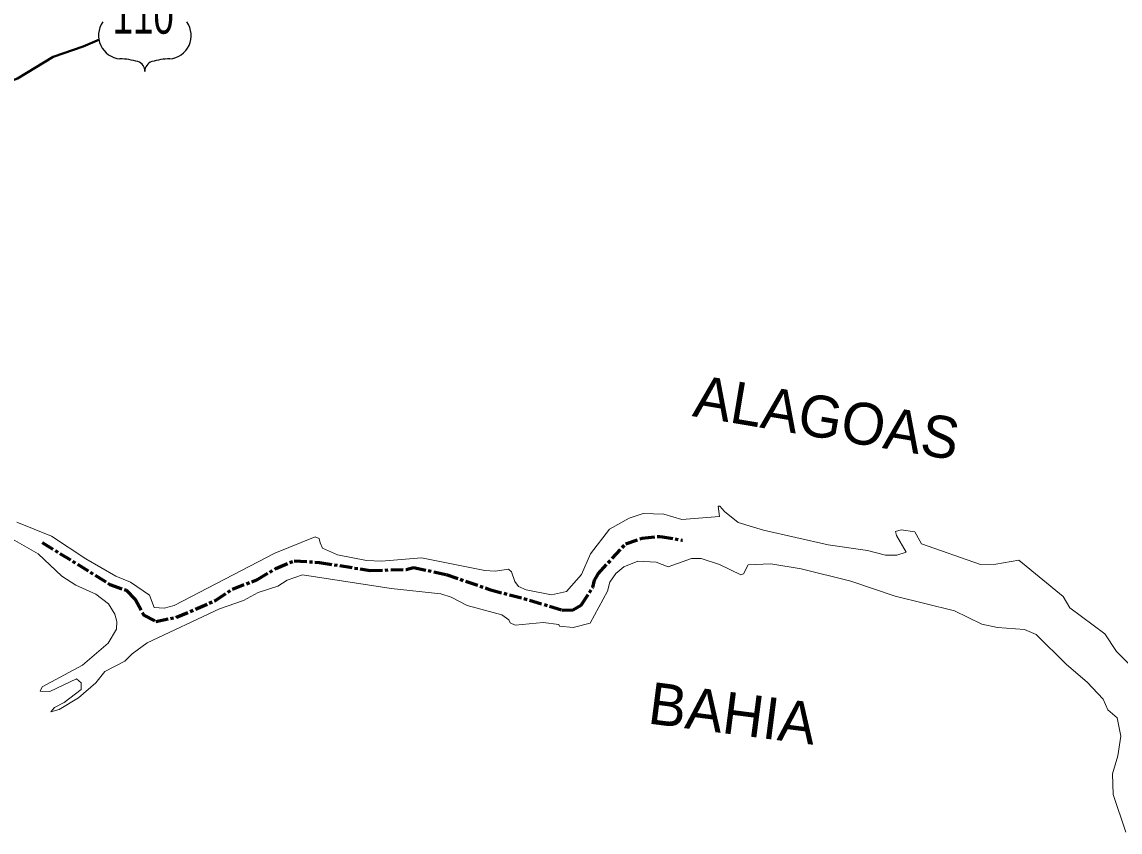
# Model space of a CAD drawing. Extents: x 553962 to 842807, y 8883888 to 9032388.
# Drawn here: x 591570 to 602069, y 8954076 to 8961821 of the extents above; entities that cross this region are included whole.
import ezdxf
from ezdxf.enums import TextEntityAlignment as Align

# ---------------------------------------------------------------- set-up
doc = ezdxf.new("R2010")
doc.units = 0
doc.header["$LTSCALE"] = 20
doc.linetypes.add('LONG_DASH_SHORT_DASH', pattern=[9.9, 6, -1.2, 1.5, -1.2])
for name, color, linetype, lineweight in [('12', 7, 'Continuous', 25), ('25', 7, 'Continuous', 13), ('48', 7, 'Continuous', 25), ('7', 7, 'LONG_DASH_SHORT_DASH', 60), ('9', 7, 'Continuous', 90)]:
    doc.layers.add(name, color=color, linetype=linetype, lineweight=lineweight)
doc.layers.add('42', color=7, linetype='Continuous')

msp = doc.modelspace()

# ---------------------------------------------------------------- linework, layer by layer
at = {"layer": '12', "lineweight": 40}
msp.add_lwpolyline([(587133.98, 8956453.82), (587843.6, 8957685.67), (587923.68, 8957988.54), (588169.93, 8958625.09), (588237, 8958904.66), (588304.08, 8959099.45), (588467.95, 8959448.93), (588578.92, 8959635.8), (588673.74, 8959750.13), (588777.5, 8959843.08), (589203.57, 8960089.65), (589393.36, 8960175.84), (589428.49, 8960178.47), (589560.11, 8960264.56), (589648.88, 8960297.2), (590059.42, 8960543.52), (591188.06, 8961101.38), (591408.73, 8961235.4), (591525.35, 8961280.93), (591868.66, 8961488.1), (592154.05, 8961587.25), (592311.07, 8961654.95)], dxfattribs=at)
at = {"layer": '25'}
for points in [[(602307.57, 8955528.74), (602034.64, 8955801.44), (601924.03, 8955971.43), (601588.52, 8956218.08), (601523.27, 8956327.36), (601101.62, 8956673.94), (600881.9, 8956635.93), (600732.9, 8956633.58), (600171.52, 8956830.74), (600105.74, 8956947.14), (599975.9, 8956965.85), (599923.17, 8956948.27), (599930.54, 8956911.98), (600022.55, 8956753.41), (599933.08, 8956722.47), (599825.2, 8956722.58), (599652.72, 8956767.83), (599276.6, 8956821.29), (598658.38, 8956963.01), (598417.24, 8957036.99), (598286.22, 8957141.31), (598243.22, 8957190.3), (598226.2, 8957190.3), (598238.13, 8957092.35), (597879.27, 8957064.58), (597707.09, 8957116.19), (597507.75, 8957122.35), (597374.12, 8957077.09), (597186.09, 8956972.37), (597004.93, 8956736.85), (596919.03, 8956537.29), (596774.82, 8956375.49), (596632.85, 8956343.57), (596391.17, 8956391.83), (596318.4, 8956424.66), (596280.91, 8956471.92), (596249.42, 8956564.04), (596220.37, 8956588.72), (596094.59, 8956570.67), (595996.55, 8956575.11), (595390.83, 8956696.71), (595007.12, 8956666.93), (594862.48, 8956673.62)], [(594862.48, 8956673.62), (594585.94, 8956725.47), (594444.6, 8956791.63), (594420.05, 8956840.55), (594411.46, 8956881.66), (594373.75, 8956897.2), (593986.54, 8956741.52), (593024.91, 8956242.56), (592929.88, 8956217.66), (592834.99, 8956222.84), (592789.71, 8956341.7), (592606.29, 8956465.88), (592465.6, 8956523.53), (592181.59, 8956687.12), (591853.37, 8956904.41), (591520.91, 8957037.44)], [(591390.77, 8956926.92), (591724.83, 8956737.15), (591949.38, 8956523.85), (592086.23, 8956435.09), (592274.8, 8956349.34), (592397.26, 8956258.05), (592456.45, 8956160.41), (592477.38, 8956090.33), (592474.49, 8956016.99), (592393.63, 8955882.53), (592147.62, 8955671.38), (591762.79, 8955464.89)], [(597003.94, 8956073.47), (597167.42, 8956377.64), (597189.2, 8956464.22), (597246.33, 8956548.83), (597323.63, 8956610.22), (597458.54, 8956666.43), (597633.62, 8956656.23), (597747.18, 8956610.07), (597972.11, 8956689.8), (598064.14, 8956689.8), (598239.66, 8956634.96), (598443.06, 8956534.1), (598468, 8956546.21), (598513.23, 8956629.32), (598729.59, 8956640.73), (599018.87, 8956591.1), (599495.17, 8956473.1), (599918.69, 8956331.96), (600484.84, 8956190.38), (600746.45, 8956064.11), (600895.54, 8956030.97), (601154.53, 8956013.6), (601268.13, 8955965.74), (601556.73, 8955677.18), (601755.89, 8955507.96), (601906.33, 8955346.64), (601953.06, 8955243.33), (602040.92, 8955167.5), (602075.22, 8954992.17), (602048.28, 8954806.15), (601997.4, 8954631.02), (602004.35, 8954436.38), (602125.06, 8954075.98)], [(591762.79, 8955464.89), (591742.83, 8955422.72), (591836, 8955420.5), (592092.21, 8955540.39), (592137.1, 8955502.75), (592137.1, 8955438.65), (591972.07, 8955314.17), (591880.37, 8955265.12), (591844.87, 8955225.17), (591926.5, 8955246.26), (592111.53, 8955357.67), (592276, 8955503.11), (592363.38, 8955609.97), (592552.25, 8955708.73), (592623.96, 8955780.35), (592767.92, 8955885.03), (593458.42, 8956208.89), (593688.76, 8956289.99), (593826.73, 8956367.42), (594014.51, 8956427.24), (594104.14, 8956482.64), (594251.79, 8956534.12), (595098.97, 8956405.83), (595575.63, 8956353.69), (595673.59, 8956322.49), (595827.2, 8956241.47), (596157.42, 8956151.42), (596224.23, 8956103.77), (596238.75, 8956075.34), (596285.17, 8956053), (596551.55, 8956080.37), (596701.56, 8956061.55), (596708.77, 8956044.56), (596839, 8956031.74), (597003.94, 8956073.47)]]:
    msp.add_lwpolyline(points, dxfattribs=at)
at = {"layer": '48'}
for centre, radius, start, end in [((592526.64, 8961691.41), 224.71, 144.73733, 264.65778), ((592962.97, 8961691.41), 224.71, 275.34222, 35.26267), ((592504.7, 8960877.94), 589.74, 72.89371, 89.90057), ((592984.91, 8960877.94), 589.74, 90.09943, 107.10629), ((592650.44, 8961351.32), 94.44, 357.69345, 72.92955), ((592839.17, 8961351.32), 94.44, 107.07045, 182.30655)]:
    msp.add_arc(centre, radius, start, end, dxfattribs=at)
at = {"layer": '7'}
msp.add_lwpolyline([(591763.45, 8956844.69), (592411.22, 8956442.79), (592564.87, 8956388.5), (592651.17, 8956302.33), (592733.44, 8956151.05), (592848.32, 8956090.27), (593046.75, 8956129.14), (593418.6, 8956289.06), (593583.12, 8956399.36), (593816.8, 8956488.14), (593998.39, 8956596.21), (594173.53, 8956669.56), (594413, 8956654.52), (594897.47, 8956576.7), (595243.59, 8956587.51), (595312.51, 8956604.65), (595624.05, 8956539.85), (596038.89, 8956395.1), (596423.67, 8956293.45), (596734.98, 8956198.38), (596838.5, 8956200.5), (596916.41, 8956245.75), (597028.82, 8956414.34), (597044.15, 8956483.7), (597078.58, 8956544.03), (597342.26, 8956831.56), (597500.01, 8956885.74), (597673.42, 8956903.09), (597880.72, 8956866.38), (597884.99, 8956866.26)], dxfattribs=at)
at = {"layer": '9'}
msp.add_spline([(592698.54, 8977198.44), (599903.54, 8973292.71), (608459.22, 8968138.19), (612674.79, 8965332.64), (616842.02, 8962096.37), (620004.97, 8958671.19), (621133.98, 8957974.71), (621473.43, 8956805.35), (621586.23, 8956597.47)], degree=3, dxfattribs=at)

# ---------------------------------------------------------------- texts
at = {"layer": '42'}
for s, rotation, p in [('ALAGOAS', 350.452, (599232.25, 8957841.48)), ('BAHIA', 352.646, (598339.82, 8955012.73))]:
    msp.add_text(s, height=400, rotation=rotation, dxfattribs=at).set_placement(p, align=Align.CENTER)
at = {"layer": '48', "width": 0.75}
msp.add_text('110', height=350, dxfattribs=at).set_placement((592728.7, 8961708.4), align=Align.CENTER)

doc.saveas('drawing.dxf')
